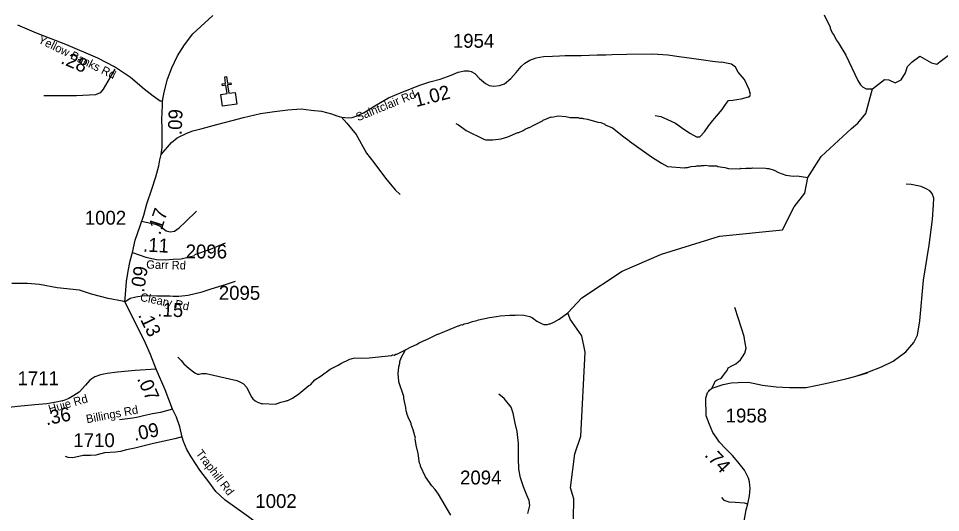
# Model space of a CAD drawing. Extents: x 1248089 to 1457196, y 820910 to 988753.
# Drawn here: x 1373139 to 1381427, y 917715 to 922157 of the extents above; entities that cross this region are included whole.
import ezdxf

# ---------------------------------------------------------------- set-up
doc = ezdxf.new("R2010")
doc.units = 0
for name, color, linetype in [('Exist Cultural Church CELL', 7, 'Continuous'), ('Exist Hydrographic Creek Single Shore', 7, 'Continuous'), ('Exist Hydrographic Misc Water Feature', 7, 'Continuous'), ('Exist Road Non-System Type 51', 7, 'Continuous'), ('Exist Road Secondary Type 51 Attributed', 7, 'Continuous'), ('Exist Road Secondary Type 51 Label', 7, 'Continuous'), ('Prop GRAU CAT1 Cell', 7, 'Continuous'), ('Prop Lane Lines', 7, 'Continuous')]:
    doc.layers.add(name, color=color, linetype=linetype)

msp = doc.modelspace()

# ---------------------------------------------------------------- linework, layer by layer
at = {"layer": 'Exist Cultural Church CELL'}
msp.add_lwpolyline([(1374957.4, 921473.9), (1375013.7, 921481.9), (1375003.2, 921557.3), (1374971.5, 921552.9), (1374969.3, 921568.7), (1375001, 921573.2), (1374992.7, 921632.7), (1375008.5, 921634.9), (1375016.9, 921575.4), (1375048.6, 921579.8), (1375050.8, 921564), (1375019.1, 921559.6), (1375029.6, 921484.1), (1375086.7, 921492), (1375101.5, 921386.6), (1374972.1, 921368.5)], close=True, dxfattribs=at)
at = {"layer": 'Exist Hydrographic Creek Single Shore'}
msp.add_lwpolyline([(1378127.3, 917659.5), (1378130.3, 917836.7), (1378099.3, 917935.8), (1378139.3, 918243.6), (1378192.3, 918400.2), (1378233.3, 919157.7), (1378202.3, 919302.7), (1378097.3, 919452.6), (1378076.3, 919509.6), (1378201.3, 919644.2), (1378565.3, 919886.4), (1378918.4, 920036.9), (1379439.3, 920200.4), (1380007.3, 920258), (1380111.4, 920462.7), (1380205.4, 920585.4), (1380233.4, 920726.1), (1380354.3, 920917.4), (1380626.3, 921168), (1380683.9, 921216.8), (1380755.9, 921304.2), (1380815.9, 921524.4), (1380922.8, 921608.8), (1380962.6, 921606.2), (1381017.9, 921577.9), (1381071.8, 921604.9), (1381111.6, 921667.9), (1381130.4, 921725.7), (1381172.4, 921767.7), (1381240, 921817), (1381345.4, 921757.9), (1381394.2, 921745), (1381422.4, 921769.1), (1381575.3, 921884.2)], dxfattribs=at)
at = {"layer": 'Exist Hydrographic Misc Water Feature'}
for points in [[(1380381.5, 922191.2), (1380434.8, 922077.9), (1380434.6, 922069.9), (1380453.7, 922029.4), (1380469.1, 922005), (1380488.1, 921964.5), (1380507.5, 921940.1), (1380576.7, 921826.3), (1380683.3, 921599.6), (1380706.4, 921561.1), (1380725.9, 921542.6), (1380757.6, 921525.8), (1380815.9, 921524.4)], [(1377069.6, 921213.6), (1377093.3, 921201.1), (1377164, 921151.3), (1377322.1, 921071.3), (1377338, 921066.9), (1377402, 921065.4), (1377478.7, 921075.4), (1377538.4, 921094), (1377627.7, 921131.7), (1377635.7, 921131.5), (1377676.2, 921150.6), (1377692.4, 921162.1), (1377724.8, 921177.3), (1377732.7, 921177.1), (1377765.2, 921196.3), (1377850.2, 921236.2), (1377854.3, 921242.1), (1377927, 921272.3), (1377932.7, 921270.9), (1377991.3, 921282.7), (1378058.8, 921277), (1378099, 921268), (1378169, 921266.3), (1378182.8, 921261.9), (1378206.8, 921261.3), (1378214.7, 921257.1), (1378254.6, 921252.2), (1378346.1, 921225.8), (1378373.9, 921221.1), (1378409.5, 921206.2), (1378413.4, 921200.2), (1378476.8, 921174.5), (1378578.8, 921091.6), (1378626.1, 921058.8), (1378629.9, 921052.7), (1378828.5, 920911.8), (1378917.1, 920855.6), (1378972.5, 920826.2), (1379124.3, 920814.6)], [(1379124.3, 920814.6), (1379128.2, 920814.3), (1379136.2, 920818.1), (1379152.2, 920817.7), (1379184.4, 920824.9), (1379228.5, 920827.8), (1379236.6, 920831.6), (1379268.6, 920830.8), (1379276.7, 920834.6), (1379300.7, 920834), (1379316.8, 920837.5), (1379344.7, 920832.9), (1379416.6, 920831.1), (1379424.5, 920826.9), (1379488.3, 920817.3), (1379520.1, 920808.5), (1379624, 920806), (1379632.1, 920809.8), (1379672.1, 920808.7), (1379680.2, 920812.5), (1379728.2, 920811.3), (1379736.3, 920815.1), (1379854.2, 920812.2), (1379868.2, 920807.8), (1379884.2, 920807.4), (1379931.8, 920794.3), (1379971.3, 920773.3), (1380034.7, 920747.7), (1380106.4, 920737.9), (1380138.5, 920741.1), (1380233.4, 920726.1)], [(1376616.4, 919176.7), (1376669, 919205.3), (1376717.6, 919226.1), (1376741.9, 919241.5), (1376806.7, 919272), (1376822.8, 919275.6), (1376903.8, 919317.5), (1376911.8, 919317.3), (1376968.4, 919343.9), (1376984.5, 919347.5), (1377089.7, 919392.8), (1377097.7, 919392.7), (1377121.9, 919404.1), (1377129.9, 919403.9), (1377146.1, 919411.5), (1377178.3, 919418.7), (1377218.7, 919433.7), (1377258.9, 919440.7), (1377275, 919448.3), (1377371.5, 919469.8), (1377435.7, 919476.3), (1377467.9, 919483.5), (1377556, 919489.3), (1377604, 919488.1), (1377620.1, 919491.7), (1377682.1, 919490.1), (1377735.7, 919476.8), (1377759.5, 919464.2), (1377798.8, 919435.2), (1377846.1, 919410.1), (1377862, 919405.7), (1377894, 919404.8), (1377910.2, 919412.4), (1377918.2, 919412.2), (1377950.6, 919427.4), (1377999.2, 919454.3), (1378076.3, 919509.6)], [(1374570.5, 919111.6), (1374599.9, 919082.9), (1374625.2, 919052.3), (1374672.1, 919009.1), (1374723.2, 918971.8), (1374746.9, 918959.3), (1374762.9, 918958.9), (1374787.1, 918966.2), (1374827.1, 918965.2), (1375101.6, 918902.4), (1375135.3, 918887.5), (1375160.9, 918870.9), (1375190.1, 918840.1), (1375230.2, 918759.1), (1375245.6, 918736.8), (1375265.2, 918718.2), (1375288.8, 918705.7), (1375328.6, 918692.7), (1375333.4, 918694.5), (1375448.5, 918689.7), (1375497, 918706.5), (1375537.2, 918715.5), (1375553.4, 918723), (1375561.3, 918722.8), (1375601.7, 918741.9), (1375658.7, 918782.5), (1375748.6, 918856.2), (1375764.7, 918861.9), (1375802.3, 918908.9), (1375858.7, 918943.5), (1375940.2, 919003.5), (1376013, 919039.6), (1376037.4, 919055), (1376118.3, 919093.1), (1376150.6, 919104.2), (1376166.7, 919105.9), (1376222.5, 919102.5), (1376290.6, 919104.7), (1376491.2, 919127.8), (1376499.3, 919131.6), (1376515.3, 919131.2), (1376531.5, 919138.8), (1376539.4, 919138.6), (1376616.4, 919176.7)], [(1377024.6, 917690.3), (1376913.2, 917881.1), (1376884.1, 917921.8), (1376853, 917954.6), (1376796.9, 918036), (1376751.3, 918133.1), (1376751.5, 918141.1), (1376743.8, 918157.3), (1376730.4, 918245.7), (1376713.7, 918321.3), (1376705.1, 918378.4), (1376706.9, 918384.7), (1376687.1, 918458.8), (1376668.2, 918507.2), (1376668.4, 918515.2), (1376641.8, 918571.9), (1376630.6, 918604.2), (1376630.8, 918612.2), (1376623.2, 918628.4), (1376619.9, 918660.5), (1376601.9, 918741), (1376602.3, 918757), (1376557.5, 918890.1), (1376559.2, 918896.4), (1376551.2, 918961.8), (1376556.8, 919026.1), (1376565.5, 919057.9), (1376565.9, 919073.9), (1376578.7, 919105.6), (1376616.4, 919176.7)]]:
    msp.add_lwpolyline(points, dxfattribs=at)
at = {"layer": 'Exist Road Non-System Type 51'}
for points in [[(1379716.9, 921467.7), (1379717.7, 921474.1), (1379706.5, 921517.6), (1379663.7, 921608.1), (1379609, 921675.4), (1379582.4, 921720.3), (1379548.8, 921744.8), (1379457.4, 921764.1)], [(1374004.3, 921702.1), (1373900.9, 921521.7), (1373874, 921487.2), (1373829.9, 921471.9), (1373659.4, 921462.3), (1373366.2, 921462.3)], [(1378863.1, 921285.5), (1378913.9, 921274.7), (1378972.4, 921248.5), (1379043.2, 921216.2), (1379097, 921176.1), (1379172.5, 921125.3), (1379234, 921093), (1379263.3, 921093), (1379304.8, 921139.2), (1379343.3, 921194.6), (1379378.7, 921239.3), (1379429.5, 921300.9), (1379464.4, 921339.5), (1379495.3, 921384.9), (1379520, 921418.4), (1379559.9, 921423.6), (1379595.1, 921429.5), (1379635, 921436), (1379699.6, 921451.5), (1379716.1, 921461.4), (1379716.9, 921467.7)], [(1376042.4, 921270.1), (1376090.7, 921216.8), (1376175.4, 921113.6), (1376266.2, 920947.2), (1376332.4, 920861), (1376438.6, 920720.8), (1376526.1, 920616.7), (1376570.7, 920573.5)], [(1380655.4, 918937.7), (1380771.7, 918975.6), (1380896.8, 919025.1), (1380999.9, 919077), (1381113.7, 919160.8), (1381185.4, 919243.4), (1381218.8, 919310.8), (1381239.4, 919438.5), (1381272.8, 919804), (1381323.1, 920119.2), (1381353.8, 920348.8), (1381364.5, 920482.7), (1381365.7, 920542.7), (1381350.5, 920583), (1381329, 920607.5), (1381297.3, 920624.1), (1381253.7, 920647), (1381162, 920664.9), (1381118, 920667.7)], [(1374244.9, 920335.3), (1374369.4, 920306.6), (1374413.5, 920289.3), (1374465.2, 920249), (1374503.6, 920239.4), (1374540, 920243.3), (1374582.2, 920274), (1374639.6, 920329.6), (1374739.3, 920425.5)], [(1374724, 920036.1), (1374863.9, 920084.1), (1374999.9, 920139.7)], [(1374872, 919727.2), (1375007.6, 919769.5), (1375090, 919796.3)], [(1379371.8, 918831.6), (1379390.8, 918873.1), (1379401.6, 918894.7), (1379418.5, 918907), (1379447.7, 918920.9), (1379460.1, 918928.6), (1379492.4, 918973.3), (1379507.8, 918991.8), (1379518.6, 919014.9), (1379549.3, 919033.3), (1379586.3, 919051.8), (1379629.4, 919087.3), (1379646.3, 919113.4), (1379666.3, 919147.3), (1379678.6, 919193.5), (1379667.9, 919256.7), (1379660.2, 919298.3), (1379609.4, 919456.9), (1379578.5, 919559.3)], [(1374609, 918394.1), (1374545.7, 918376.9), (1374354.1, 918334.7), (1374183.5, 918294.4), (1374110.7, 918279), (1374055.1, 918263.7), (1374011, 918257.9), (1373911.4, 918250.3), (1373834.7, 918231.1), (1373784.9, 918227.3), (1373719.7, 918227.3), (1373627.8, 918208.1), (1373585.6, 918210), (1373560.7, 918219.6)], [(1379458.5, 917848.8), (1379480.1, 917825.7), (1379524.7, 917811.8), (1379581.7, 917807.2), (1379660.2, 917802.6), (1379693.8, 917792.6)]]:
    msp.add_lwpolyline(points, dxfattribs=at)
at = {"layer": 'Exist Road Secondary Type 51 Attributed'}
for points in [[(1374434.4, 921414.8), (1374448.4, 921493.8), (1374478.7, 921610.2), (1374516.7, 921713.1), (1374567.9, 921820.7), (1374631.2, 921921.1), (1374706.8, 922019.2), (1374778.5, 922085), (1374886.4, 922183.7)], [(1374434.4, 921414.8), (1374411.2, 921414.7), (1374350.2, 921459), (1374269, 921520.1), (1374145.6, 921626.8), (1374001.5, 921723), (1373853.7, 921800.6), (1373565.5, 921922.6), (1373301.3, 922024.3), (1373134.4, 922095.5)], [(1374420.6, 920932.8), (1374513.1, 921043), (1374565, 921083.8), (1374651.9, 921127.3), (1374707.4, 921145.4), (1374789.9, 921167.2), (1374921.2, 921204), (1375058.7, 921240.5), (1375162.7, 921266.4), (1375313.5, 921301.4), (1375439.7, 921320.4), (1375560.2, 921336.8), (1375678.6, 921344.9), (1375771.2, 921332.7), (1375862.3, 921323.2), (1375952.7, 921298.7), (1376000.3, 921281), (1376042.4, 921270.1), (1376101.3, 921263.3), (1376137.7, 921267.4), (1376174.4, 921278.3), (1376247, 921310.9), (1376328.3, 921361.2), (1376392.8, 921400.7), (1376465.7, 921444.2), (1376577.8, 921491.8), (1376656.6, 921522.8), (1376737.3, 921553.2), (1376837.2, 921588.4), (1376928.3, 921611.5), (1377029.2, 921648.2), (1377092.3, 921674), (1377148.3, 921686.3), (1377184.8, 921684.9), (1377207.2, 921679.5), (1377240.1, 921663.2), (1377282.2, 921618.3), (1377336.9, 921572), (1377370.5, 921554.4), (1377412.6, 921548.9), (1377461.6, 921554.4), (1377507.9, 921570.7), (1377564.6, 921618.3), (1377613.7, 921671.3), (1377657.2, 921725.7), (1377690.8, 921755.6), (1377735.7, 921782.8), (1377791.7, 921801.9), (1377859, 921814.1), (1377939.6, 921819.6), (1378001.3, 921822.3), (1378051.7, 921823.6), (1378197.5, 921823.6), (1378340.5, 921830.4), (1378417.6, 921830.3), (1378473.7, 921833.2), (1378608.2, 921835.9), (1378839.5, 921840), (1378975.5, 921830.1), (1379077.8, 921815.1), (1379187.8, 921801), (1379294.8, 921786.5), (1379376.2, 921773.9), (1379457.4, 921764.1)], [(1374420.6, 920932.8), (1374429.6, 920997.2), (1374431, 921067.3), (1374431.8, 921177.3), (1374426.9, 921240.8), (1374430.6, 921322.8), (1374433.4, 921364.8), (1374434.4, 921414.8)], [(1374163.4, 920052.9), (1374187.1, 920164.9), (1374231.4, 920292.3), (1374265, 920387.5), (1374293.7, 920491), (1374336.4, 920622.2), (1374372.7, 920733.6), (1374400.7, 920833.1), (1374409.7, 920884.9), (1374420.6, 920932.8)], [(1374096.1, 919609.6), (1374100.9, 919673.9), (1374109.6, 919792.5), (1374124, 919885), (1374144.3, 919979), (1374163.4, 920052.9)], [(1374163.4, 920052.9), (1374282.5, 920012.1), (1374380.7, 919990.4), (1374460.6, 919986.3), (1374529.9, 919991.9), (1374600.9, 919995), (1374661.6, 920010.9), (1374724.8, 920026.8)], [(1374096.1, 919609.6), (1374072.6, 919615.5), (1373945.4, 919640.7), (1373796.5, 919677.3), (1373686.1, 919714.5), (1373485.4, 919735.1), (1373328.4, 919766.2), (1373220.9, 919773.6), (1373078.7, 919775.1)], [(1374096.1, 919609.6), (1374142.4, 919642.2), (1374192.8, 919653.1), (1374269.9, 919665.3), (1374382.1, 919664), (1374460.6, 919664), (1374500.5, 919662.6), (1374528.5, 919659.9), (1374581.8, 919659.9), (1374663.1, 919669.4), (1374790.7, 919700.7), (1374872, 919727.2)], [(1374375.1, 919005.2), (1374325.1, 919137.2), (1374281.1, 919237.2), (1374177.2, 919449.2), (1374096.1, 919609.6)], [(1374375.1, 919005.2), (1374188.7, 918992.2), (1374030.4, 918977), (1373935.1, 918966.2), (1373876.5, 918953.2), (1373826.7, 918933.7), (1373779, 918905.5), (1373742.1, 918859.9), (1373685.8, 918797), (1373635.9, 918766.6), (1373590.4, 918740.6), (1373547, 918721.1), (1373492.9, 918710.2), (1373393.1, 918692.9), (1373286.9, 918684.2), (1373130.9, 918666.8), (1372981.3, 918651.7), (1372936.1, 918630.2), (1372908, 918599.8), (1372895, 918547.8), (1372851.6, 918389.4), (1372822.5, 918291.9)], [(1374523.7, 918644.6), (1374457.7, 918816.6), (1374375.1, 919005.2)], [(1379649.7, 917568.2), (1379679.1, 917738.6), (1379693.8, 917792.6), (1379708.7, 917866.2), (1379714.9, 917931.3), (1379710.7, 917991.2), (1379699.4, 918023.8), (1379686.8, 918052.4), (1379665.8, 918095.9), (1379604.8, 918170.7), (1379555.8, 918227.7), (1379493.4, 918291.7), (1379439.4, 918348.8), (1379408.6, 918393.7), (1379380.6, 918433.2), (1379349.7, 918506.6), (1379321.1, 918584.9), (1379318.1, 918743.8), (1379333.1, 918794.4), (1379343.3, 918806.2), (1379351.5, 918814), (1379371.8, 918831.6), (1379381.9, 918835.4), (1379471.7, 918865.6), (1379546, 918880.6), (1379609, 918883.3), (1379701.2, 918887), (1379826.7, 918860.5), (1379948.5, 918844), (1380068.5, 918837.6), (1380220.2, 918838.4), (1380392.6, 918873.8), (1380574.1, 918916), (1380655.4, 918937.7), (1380768.8, 918972.4)], [(1377718.4, 917706.8), (1377733.9, 917777.1), (1377728.7, 917822.2), (1377708, 917872.4), (1377677, 917945.1), (1377649.9, 918027.9), (1377636.9, 918105.7), (1377632.4, 918203.3), (1377631.8, 918336.4), (1377621.4, 918444.3), (1377602, 918517.1), (1377583.9, 918607.4), (1377565.9, 918662.5), (1377503.8, 918740.3), (1377457.3, 918777.9)], [(1374523.7, 918644.6), (1374416.1, 918614.9), (1374344.2, 918600.9), (1374262.3, 918584.9), (1374214.3, 918572.9), (1374166.3, 918562.9), (1374046.4, 918548.9)], [(1376226, 916502.4), (1376196.5, 916531.9), (1376121.9, 916617.3), (1376022, 916749.3), (1375919.7, 916883.4), (1375763.8, 917080.8), (1375660, 917237.5), (1375568.1, 917377.5), (1375518.8, 917429.5), (1375466.8, 917474.8), (1375374.1, 917548.7), (1375207.5, 917676.7), (1374995.6, 917824.7), (1374913.5, 917902.8), (1374850.9, 917989.4), (1374769.6, 918094.8), (1374691, 918216.1), (1374651.2, 918282.2), (1374621.9, 918352.8), (1374609.9, 918391.5), (1374588.6, 918484.9), (1374558, 918572.9), (1374523.7, 918644.6)]]:
    msp.add_lwpolyline(points, dxfattribs=at)

# ---------------------------------------------------------------- texts
at = {"layer": 'Exist Road Secondary Type 51 Label'}
for s, rotation, p in [('Yellow Banks Rd', 334.06655, (1373309.5, 921941.5)), ('Saintclair Rd', 22.15362, (1376190.4, 921231.9)), ('Garr Rd', 358.69626, (1374286.6, 919908.2)), ('Cleary Rd', 348.60908, (1374228, 919618.2)), ('Huie Rd', 15.94027, (1373419.9, 918607.5)), ('Billings Rd', 10.78809, (1373754.1, 918517.3)), ('Traphill Rd', 307.42258, (1374728.9, 918245.6))]:
    msp.add_text(s, height=75, rotation=rotation, dxfattribs=at).set_placement(p)
at = {"layer": 'Prop GRAU CAT1 Cell'}
for s, rotation, p in [('.28', 337.05226, (1373512.2, 921756)), ('1.02', 14.23862, (1376713.6, 921360.3)), ('.09', 87.48625, (1374604.8, 921107)), ('.17', 71.97209, (1374411.8, 920204.6)), ('.11', 357.0769, (1374256.3, 920062.3)), ('.09', 81.12637, (1374266.9, 919689.8)), ('.15', 358.05035, (1374385.8, 919479.2)), ('.13', 296.11368, (1374211.5, 919491.1)), ('.07', 293.66473, (1374202.3, 918918.3)), ('.36', 11.31827, (1373390.1, 918498.3)), ('.09', 11.04952, (1374182.3, 918358.6)), ('.74', 313.37299, (1379299.9, 918227))]:
    msp.add_text(s, height=125, rotation=rotation, dxfattribs=at).set_placement(p)
at = {"layer": 'Prop Lane Lines'}
for s, p in [('1954', (1377043.5, 921893.8)), ('1002', (1373734.9, 920303)), ('2096', (1374642, 919999.6)), ('2095', (1374939.7, 919627.7)), ('1711', (1373130.3, 918859.4)), ('1958', (1379495.2, 918524.6)), ('1710', (1373632.5, 918302.6)), ('2094', (1377108, 917967)), ('1002', (1375268.2, 917755.7))]:
    msp.add_text(s, height=125, dxfattribs=at).set_placement(p)

doc.saveas('drawing.dxf')
